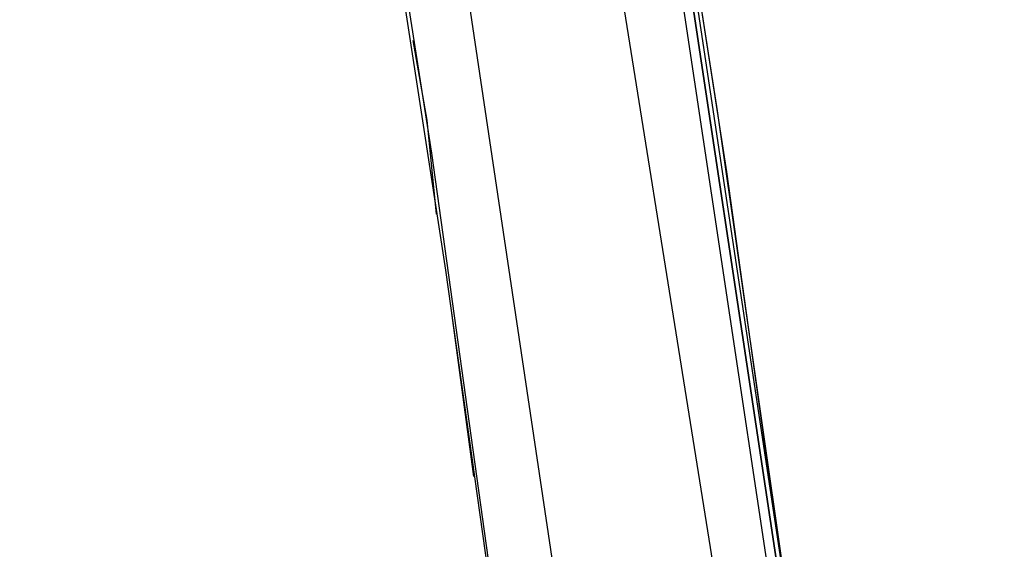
# Model space of a CAD drawing. Header units: feet. Extents: x -79 to 198, y -22 to 181.
# Tile 926 of 982: x 133.99 to 136.79, y 135.34 to 136.85. Entities that reach past the tile are written whole.
import ezdxf

# ---------------------------------------------------------------- set-up
doc = ezdxf.new("R2010")
doc.units = ezdxf.units.FT
doc.layers.add('A-AREA-UNIDAD', color=30, linetype='CONTINUOUS')
doc.layers.add('A-LINEA', color=7, linetype='CONTINUOUS')

msp = doc.modelspace()

# ---------------------------------------------------------------- linework, layer by layer
at = {"layer": 'A-AREA-UNIDAD'}
msp.add_lwpolyline([(137.088, 126.2044), (136.16, 134.0622), (134.688, 143.2533), (134.048, 143.2889), (134, 143.5378), (130.912, 144.9422), (130.4, 144.9422), (130.208, 145.2622), (127.168, 146.4889), (126.672, 146.4889), (126.64, 146.7022), (123.52, 147.8578), (122.88, 147.8933), (122.848, 148.0889), (115.808, 150.2578)], dxfattribs=at)
at = {"layer": 'A-LINEA'}
for p, q in [((135.5733, 134.8444), (135.0267, 138.5111)), ((135.5733, 134.8444), (135.0267, 138.5111)), ((135.28, 135.5511), (135.2133, 136.0444)), ((135.28, 135.5511), (135.2133, 136.0444))]:
    msp.add_line(p, q, dxfattribs=at)
for points in [[(138.3067, 108.7111), (138.2133, 112.1778), (138.0667, 115.6578), (137.8533, 119.1244), (137.6, 122.5911), (137.28, 126.0578), (136.9067, 129.5244), (136.48, 132.9778), (136, 136.4178), (135.4667, 139.8578), (134.88, 143.2844)], [(138.3067, 108.7111), (138.2133, 112.1778), (138.0667, 115.6578), (137.8533, 119.1244), (137.6, 122.5911), (137.28, 126.0578), (136.9067, 129.5244), (136.48, 132.9778), (136, 136.4178), (135.4667, 139.8578), (134.88, 143.2844)], [(138.3467, 106.2578), (138.2933, 109.6444), (138.1733, 113.0311), (138.0267, 116.4044), (137.8133, 119.7778), (137.5467, 123.1511), (137.2267, 126.5244), (136.8667, 129.8844), (136.4533, 133.2444), (135.9733, 136.5911), (135.4533, 139.9378), (134.88, 143.2711)], [(138.3467, 106.2578), (138.2933, 109.6444), (138.1733, 113.0311), (138.0267, 116.4044), (137.8133, 119.7778), (137.5467, 123.1511), (137.2267, 126.5244), (136.8667, 129.8844), (136.4533, 133.2444), (135.9733, 136.5911), (135.4533, 139.9378), (134.88, 143.2711)], [(137.5067, 106.2578), (137.4533, 109.6311), (137.3467, 112.9911), (137.1867, 116.3644), (136.9733, 119.7244), (136.72, 123.0844), (136.4, 126.4444), (136.04, 129.7911), (135.6267, 133.1378), (135.16, 136.4711), (134.64, 139.8044), (134.0667, 143.1244)], [(137.5067, 106.2578), (137.4533, 109.5911), (137.3467, 112.9244), (137.2, 116.2444), (136.9867, 119.5778), (136.7333, 122.8978), (136.4267, 126.2178), (136.0667, 129.5244), (135.6667, 132.8311), (135.2, 136.1378), (134.6933, 139.4311), (134.1333, 142.7111)], [(136.2, 134.8178), (136.2133, 134.8311), (135.6267, 138.7244), (135.6133, 138.7244), (135.6, 138.7244), (136.1867, 134.8178), (136.2, 134.8178)], [(136.2, 134.8178), (136.2133, 134.8311), (135.6267, 138.7244), (135.6133, 138.7244), (135.6, 138.7244), (136.1867, 134.8178), (136.2, 134.8178)], [(136.2267, 134.8311), (135.64, 138.7244), (135.6267, 138.7244), (136.2133, 134.8311), (136.2133, 134.8178), (136.2267, 134.8311)], [(136.2267, 134.8311), (135.64, 138.7244), (135.6267, 138.7244), (136.2133, 134.8311), (136.2133, 134.8178), (136.2267, 134.8311)], [(135.1733, 136.2978), (135.1467, 136.5644), (135.1067, 136.7911)], [(135.1733, 136.2978), (135.1467, 136.5644), (135.1067, 136.7911)]]:
    msp.add_lwpolyline(points, dxfattribs=at)

doc.saveas('drawing.dxf')
